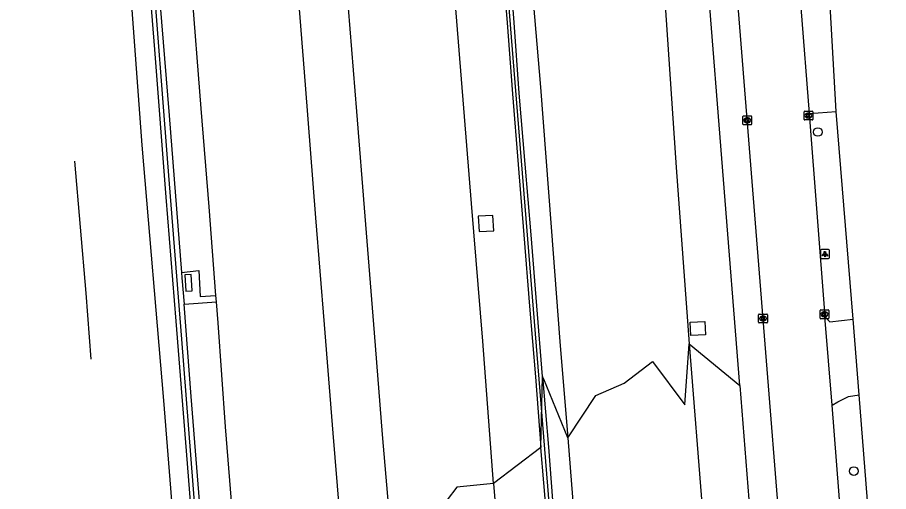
# Model space of a CAD drawing. Extents: x 157692 to 159670, y 381454 to 383289.
# Drawn here: x 157792.4 to 157891.1, y 381937.1 to 381990.8 of the extents above; entities that cross this region are included whole.
import ezdxf

# ---------------------------------------------------------------- set-up
doc = ezdxf.new("R2010")
doc.units = 0
for name, color, linetype in [('IMGEO_Berm_groen', 7, 'Continuous'), ('IMGEO_Boom', 7, 'Continuous'), ('IMGEO_Geluidsscherm', 7, 'Continuous'), ('IMGEO_Kolk', 7, 'Continuous'), ('IMGEO_Lichtpunt', 7, 'Continuous'), ('IMGEO_Muur', 7, 'Continuous'), ('IMGEO_Parkeervlak_open', 7, 'Continuous'), ('IMGEO_Rijbaan_autosnelweg', 7, 'Continuous'), ('IMGEO_Rijbaan_autoweg', 7, 'Continuous'), ('IMGEO_Rijbaan_lokaal_open', 7, 'Continuous'), ('IMGEO_Terreindeel_open', 7, 'Continuous'), ('IMGEO_Voetpad_open', 7, 'Continuous')]:
    doc.layers.add(name, color=color, linetype=linetype)

msp = doc.modelspace()

# ---------------------------------------------------------------- linework, layer by layer
at = {"layer": 'IMGEO_Berm_groen'}
for points in [[(157811.177, 381919.927), (157809.003, 381947.382), (157806.554, 381976.314), (157804.251, 382007.559), (157801.66, 382039.066), (157799.337, 382067.991), (157797.353, 382095.194), (157794.801, 382126.903), (157792.408, 382157.181)], [(157798.856, 381974.49), (157800.158, 381959.539), (157800.711, 381952.066)], [(157846.377, 381966.624), (157846.285, 381968.367), (157844.623, 381968.278), (157844.715, 381966.535), (157846.377, 381966.624)], [(157810.998, 381961.908), (157812.945, 381962.131), (157813.129, 381959.174), (157814.899, 381959.288)], [(157811.283, 381958.297), (157814.957, 381958.553)], [(157870.286, 381956.342), (157870.366, 381954.843), (157868.704, 381954.754), (157868.624, 381956.254), (157870.286, 381956.342)], [(157868.509, 381953.819), (157874.243, 381949.088)], [(157854.775, 381943.17), (157852.047, 381949.791), (157851.915, 381950.112)], [(157851.708, 381942.077), (157846.341, 381937.972)]]:
    msp.add_lwpolyline(points, dxfattribs=at)
at = {"layer": 'IMGEO_Boom'}
for centre in [(157883.085, 381977.811), (157887.17, 381939.4)]:
    msp.add_circle(centre, 0.489, dxfattribs=at)
at = {"layer": 'IMGEO_Geluidsscherm'}
for points in [[(157814.143, 381915.331), (157812.598, 381934.435), (157811.051, 381954.351), (157809.461, 381974.307), (157807.669, 381997.3), (157806.333, 382014.789), (157804.4, 382038.141), (157802.589, 382060.726), (157800.649, 382085.744), (157798.68, 382109.012), (157797.198, 382130.762), (157795.119, 382156.097), (157793.445, 382176.861), (157792.763, 382185.327)], [(157837.686, 382123.856), (157837.749, 382122.672), (157838.097, 382118.434), (157839.395, 382102.497), (157841.252, 382078.361), (157843.267, 382054.317), (157844.651, 382035.232), (157846.388, 382013.342), (157848.361, 381988.558), (157850.308, 381964.264), (157852.78, 381933.939), (157854.03, 381918.198)]]:
    msp.add_lwpolyline(points, dxfattribs=at)
at = {"layer": 'IMGEO_Kolk'}
for p, q in [((157881.531, 381979.247), (157881.531, 381980.099)), ((157881.606, 381980.173), (157882.458, 381980.173)), ((157882.019, 381979.953), (157882.044, 381979.953)), ((157882.532, 381980.099), (157882.532, 381979.247)), ((157874.593, 381978.71), (157874.593, 381979.562)), ((157874.668, 381979.636), (157875.52, 381979.636)), ((157875.081, 381979.416), (157875.106, 381979.416)), ((157875.594, 381979.562), (157875.594, 381978.71)), ((157882.458, 381979.173), (157881.606, 381979.173)), ((157882.042, 381979.393), (157882.017, 381979.393)), ((157875.52, 381978.636), (157874.668, 381978.636)), ((157875.104, 381978.856), (157875.079, 381978.856)), ((157883.344, 381956.733), (157883.344, 381957.585)), ((157883.419, 381957.659), (157884.271, 381957.659)), ((157883.832, 381957.439), (157883.857, 381957.439)), ((157884.345, 381957.585), (157884.345, 381956.733)), ((157876.388, 381956.255), (157876.388, 381957.107)), ((157876.463, 381957.181), (157877.315, 381957.181)), ((157876.899, 381956.401), (157876.874, 381956.401)), ((157876.876, 381956.961), (157876.901, 381956.961)), ((157877.389, 381957.107), (157877.389, 381956.255)), ((157884.271, 381956.659), (157883.419, 381956.659)), ((157883.855, 381956.879), (157883.83, 381956.879)), ((157877.315, 381956.181), (157876.463, 381956.181))]:
    msp.add_line(p, q, dxfattribs=at)
for points in [[(157881.531, 381979.247), (157881.531, 381980.099)], [(157881.606, 381980.173), (157882.458, 381980.173)], [(157882.532, 381980.099), (157882.532, 381979.247)], [(157874.593, 381978.71), (157874.593, 381979.562)], [(157874.668, 381979.636), (157875.52, 381979.636)], [(157874.914, 381979.336), (157875.037, 381979.336), (157875.037, 381979.185), (157875.167, 381979.336), (157875.331, 381979.336), (157875.185, 381979.185), (157875.338, 381978.936), (157875.186, 381978.936), (157875.101, 381979.1), (157875.037, 381979.033), (157875.037, 381978.936), (157874.914, 381978.936), (157874.914, 381979.336)], [(157875.594, 381979.562), (157875.594, 381978.71)], [(157882.458, 381979.173), (157881.606, 381979.173)], [(157881.852, 381979.873), (157881.975, 381979.873), (157881.975, 381979.722), (157882.105, 381979.873), (157882.269, 381979.873), (157882.123, 381979.722), (157882.276, 381979.473), (157882.124, 381979.473), (157882.039, 381979.637), (157881.975, 381979.57), (157881.975, 381979.473), (157881.852, 381979.473), (157881.852, 381979.873)], [(157875.52, 381978.636), (157874.668, 381978.636)], [(157883.344, 381956.733), (157883.344, 381957.585)], [(157883.419, 381957.659), (157884.271, 381957.659)], [(157883.665, 381957.359), (157883.788, 381957.359), (157883.788, 381957.208), (157883.918, 381957.359), (157884.082, 381957.359), (157883.936, 381957.208), (157884.089, 381956.959), (157883.937, 381956.959), (157883.852, 381957.123), (157883.788, 381957.056), (157883.788, 381956.959), (157883.665, 381956.959), (157883.665, 381957.359)], [(157884.345, 381957.585), (157884.345, 381956.733)], [(157876.388, 381956.255), (157876.388, 381957.107)], [(157876.463, 381957.181), (157877.315, 381957.181)], [(157876.709, 381956.881), (157876.832, 381956.881), (157876.832, 381956.73), (157876.962, 381956.881), (157877.126, 381956.881), (157876.98, 381956.73), (157877.133, 381956.481), (157876.981, 381956.481), (157876.896, 381956.645), (157876.832, 381956.578), (157876.832, 381956.481), (157876.709, 381956.481), (157876.709, 381956.881)], [(157877.389, 381957.107), (157877.389, 381956.255)], [(157884.271, 381956.659), (157883.419, 381956.659)], [(157877.315, 381956.181), (157876.463, 381956.181)]]:
    msp.add_lwpolyline(points, dxfattribs=at)
for centre, start, end in [((157881.608, 381980.097), 91.55205, 178.44795), ((157881.608, 381980.097), 91.55205, 178.44795), ((157882.456, 381980.097), 1.55205, 88.44795), ((157882.456, 381980.097), 1.55205, 88.44795), ((157874.67, 381979.56), 91.55205, 178.44795), ((157874.67, 381979.56), 91.55205, 178.44795), ((157875.518, 381979.56), 1.55205, 88.44795), ((157875.518, 381979.56), 1.55205, 88.44795), ((157881.608, 381979.249), 181.55205, 268.44795), ((157881.608, 381979.249), 181.55205, 268.44795), ((157882.456, 381979.249), 271.55205, 358.44795), ((157882.456, 381979.249), 271.55205, 358.44795), ((157874.67, 381978.712), 181.55205, 268.44795), ((157874.67, 381978.712), 181.55205, 268.44795), ((157875.518, 381978.712), 271.55205, 358.44795), ((157875.518, 381978.712), 271.55205, 358.44795), ((157883.421, 381957.583), 91.55205, 178.44795), ((157883.421, 381957.583), 91.55205, 178.44795), ((157884.269, 381957.583), 1.55205, 88.44795), ((157884.269, 381957.583), 1.55205, 88.44795), ((157876.465, 381957.105), 91.55205, 178.44795), ((157876.465, 381957.105), 91.55205, 178.44795), ((157876.465, 381956.257), 181.55205, 268.44795), ((157876.465, 381956.257), 181.55205, 268.44795), ((157877.313, 381957.105), 1.55205, 88.44795), ((157877.313, 381957.105), 1.55205, 88.44795), ((157877.313, 381956.257), 271.55205, 358.44795), ((157877.313, 381956.257), 271.55205, 358.44795), ((157883.421, 381956.735), 181.55205, 268.44795), ((157883.421, 381956.735), 181.55205, 268.44795), ((157884.269, 381956.735), 271.55205, 358.44795), ((157884.269, 381956.735), 271.55205, 358.44795)]:
    msp.add_arc(centre, 0.0765, start, end, dxfattribs=at)
for centre, major_axis, ratio, start_param, end_param in [((157882.018, 381979.673), (-0.387, 0.002), 0.722429, 4.712389, 7.853982), ((157882.043, 381979.673), (-0.39, 0.002), 0.717154, 1.570796, 4.712389), ((157875.08, 381979.136), (-0.387, 0.002), 0.722429, 4.712389, 7.853982), ((157875.105, 381979.136), (-0.39, 0.002), 0.717154, 1.570796, 4.712389), ((157883.831, 381957.159), (-0.387, 0.002), 0.722429, 4.712389, 7.853982), ((157883.856, 381957.159), (-0.39, 0.002), 0.717154, 1.570796, 4.712389), ((157876.875, 381956.681), (-0.387, 0.002), 0.722429, 4.712389, 7.853982), ((157876.9, 381956.681), (-0.39, 0.002), 0.717154, 1.570796, 4.712389)]:
    msp.add_ellipse(centre, major_axis=major_axis, ratio=ratio, start_param=start_param, end_param=end_param, dxfattribs=at)
at = {"layer": 'IMGEO_Lichtpunt'}
for p, q in [((157883.399, 381964.389), (157883.399, 381963.582)), ((157883.399, 381964.389), (157883.399, 381963.582)), ((157884.301, 381964.484), (157883.493, 381964.484)), ((157884.301, 381964.484), (157883.493, 381964.484)), ((157884.395, 381963.582), (157884.395, 381964.389)), ((157884.395, 381963.582), (157884.395, 381964.389)), ((157883.493, 381963.488), (157884.301, 381963.488)), ((157883.493, 381963.488), (157884.301, 381963.488))]:
    msp.add_line(p, q, dxfattribs=at)
for points in [[(157883.773, 381964.053), (157883.812, 381964.025), (157883.624, 381963.763), (157883.586, 381963.79), (157883.773, 381964.053)], [(157883.875, 381964.005), (157883.922, 381964.005), (157883.922, 381963.683), (157883.875, 381963.683), (157883.875, 381964.005)], [(157883.985, 381964.025), (157884.023, 381964.052), (157884.21, 381963.79), (157884.171, 381963.762), (157883.985, 381964.025)]]:
    msp.add_lwpolyline(points, dxfattribs=at)
msp.add_circle((157883.898, 381964.187), 0.0994, dxfattribs=at)
for centre, start, end in [((157883.493, 381964.389), 90, 180), ((157883.493, 381964.389), 90, 180), ((157884.301, 381964.389), 0, 90), ((157884.301, 381964.389), 0, 90), ((157883.493, 381963.582), 180, 270), ((157883.493, 381963.582), 180, 270), ((157884.301, 381963.582), 270, 0), ((157884.301, 381963.582), 270, 360)]:
    msp.add_arc(centre, 0.0946, start, end, dxfattribs=at)
at = {"layer": 'IMGEO_Muur'}
for points in [[(157794.505, 382157.339), (157795.668, 382142.312), (157796.776, 382128.367), (157797.818, 382114.886), (157798.875, 382101.508), (157800.159, 382085.764), (157801.562, 382067.405), (157802.825, 382051.68), (157803.929, 382037.43), (157805.189, 382021.766), (157806.553, 382004.522), (157807.944, 381987.158), (157809.24, 381970.419), (157810.374, 381956.374), (157811.52, 381941.7), (157812.462, 381929.718), (157813.414, 381917.553)], [(157851.915, 381950.112), (157851.264, 381958.121), (157850.612, 381966.151), (157849.94, 381974.159), (157849.266, 381982.208), (157848.677, 381990.22), (157848.067, 381998.211), (157847.415, 382006.241), (157846.786, 382014.231), (157846.154, 382022.262), (157845.524, 382030.252), (157844.912, 382038.304), (157844.283, 382046.273), (157843.65, 382054.325), (157843.02, 382062.335), (157842.388, 382070.366), (157841.756, 382078.396), (157841.125, 382086.407), (157840.477, 382094.375), (157839.844, 382102.426), (157839.193, 382110.436), (157838.54, 382118.465), (157838.208, 382122.787), (157838.07, 382124.233)], [(157842.853, 382054.303), (157843.468, 382046.21), (157844.096, 382038.24), (157844.709, 382030.188), (157845.36, 382022.178), (157845.97, 382014.167), (157846.599, 382006.198), (157847.253, 381998.127), (157847.881, 381990.178), (157848.513, 381982.127), (157849.143, 381974.137), (157849.773, 381966.147), (157850.427, 381958.076), (157851.118, 381950.09), (157851.708, 381942.077)], [(157804.227, 382047.411), (157804.364, 382045.685), (157805.724, 382028.522), (157807.108, 382011.279), (157808.407, 381994.499), (157809.601, 381979.685), (157810.998, 381961.908)], [(157810.998, 381961.908), (157811.047, 381961.288), (157811.283, 381958.297)], [(157814.512, 381917.568), (157813.391, 381931.739), (157812.108, 381947.828), (157811.283, 381958.297)], [(157851.708, 381942.077), (157851.915, 381950.112)], [(157851.915, 381950.112), (157852.566, 381942.102), (157853.196, 381934.112)], [(157852.401, 381934.05), (157851.708, 381942.077)]]:
    msp.add_lwpolyline(points, dxfattribs=at)
at = {"layer": 'IMGEO_Parkeervlak_open'}
for points in [[(157874.243, 381949.088), (157868.692, 382019.162)], [(157874.243, 381949.088), (157875.834, 381929.01)]]:
    msp.add_lwpolyline(points, dxfattribs=at)
at = {"layer": 'IMGEO_Rijbaan_autosnelweg'}
for points in [[(157808.796, 382188.43), (157809.668, 382177.034), (157810.554, 382165.763), (157811.462, 382154.84), (157812.253, 382144.587), (157813.196, 382133.011), (157814.182, 382119.862), (157815.087, 382109.001), (157815.991, 382097.382), (157817.132, 382082.87), (157818.186, 382069.969), (157819.286, 382055.823), (157820.051, 382045.671), (157821.218, 382031.426), (157822.408, 382016.363), (157823.438, 382003.155), (157824.117, 381994.635), (157825.014, 381983.139), (157826.184, 381968.076), (157827.174, 381956.011), (157828.157, 381943.681), (157829.348, 381928.987)], [(157834.662, 381932.985), (157833.773, 381943.541), (157832.854, 381955.056), (157831.804, 381968.263), (157830.866, 381980.126), (157829.748, 381994.21), (157828.802, 382006.624), (157827.607, 382021.38), (157826.555, 382034.239), (157825.44, 382048.671), (157824.482, 382061.678), (157823.377, 382075.149), (157822.239, 382089.232), (157821.235, 382101.95), (157820.188, 382114.708), (157819.251, 382127.327), (157818.259, 382140.579), (157817.13, 382155.276), (157816.024, 382168.767), (157814.738, 382184.479), (157814.389, 382188.718)], [(157846.341, 381937.972), (157845.133, 381954.101), (157843.869, 381969.698), (157842.19, 381990.362), (157840.469, 382011.925), (157838.88, 382032.355), (157837.429, 382050.481)], [(157814.899, 381959.288), (157814.115, 381969.332), (157813.216, 381980.46), (157812.121, 381994.504), (157810.91, 382009.586), (157809.979, 382022.472), (157809.184, 382031.64), (157807.982, 382047.316), (157807.943, 382047.799)], [(157814.957, 381958.553), (157814.899, 381959.288)], [(157817.995, 381918.696), (157817.058, 381931.316), (157815.993, 381944.42), (157815.142, 381956.185), (157814.957, 381958.553)], [(157846.341, 381937.972), (157842.193, 381937.554), (157838.916, 381933.262), (157835.173, 381934.971), (157834.662, 381932.985)], [(157846.341, 381937.972), (157847.923, 381918.866), (157849.448, 381899.281), (157850.435, 381885.685), (157850.997, 381877.976), (157851.061, 381877.119), (157851.707, 381869.33), (157852.642, 381857.268), (157853.592, 381845.746), (157854.41, 381834.69), (157855.323, 381823.446), (157856.177, 381813.75), (157856.906, 381803.574), (157857.725, 381793.316), (157858.397, 381784.214), (157859.119, 381774.964), (157859.928, 381765.309), (157860.695, 381754.402), (157861.352, 381746.808), (157861.478, 381745.198)]]:
    msp.add_lwpolyline(points, dxfattribs=at)
at = {"layer": 'IMGEO_Rijbaan_autoweg'}
for points in [[(157831.816, 382245.356), (157832.772, 382231.269), (157833.748, 382218.821), (157834.376, 382213.155), (157835.217, 382200.466), (157836.063, 382189.959), (157836.409, 382184.983), (157837.195, 382172.519), (157838.039, 382160.119), (157839.029, 382146.111), (157839.916, 382132.137), (157841.099, 382118.344), (157842.154, 382103.519), (157843.223, 382089.187), (157844.401, 382075.127), (157845.628, 382058.982), (157846.764, 382044.551), (157848.218, 382027.21), (157849.294, 382013.144), (157850.454, 381997.098), (157851.661, 381982.875), (157852.893, 381967.017), (157853.868, 381954.072), (157854.775, 381943.17)], [(157863.948, 382140.634), (157863.712, 382136.719), (157863.198, 382126.221), (157862.886, 382118.229), (157862.796, 382114.688), (157862.791, 382104.04), (157862.748, 382099.529), (157862.74, 382092.835), (157862.768, 382082.253), (157862.839, 382072.603), (157862.865, 382062.831), (157863.011, 382054.891), (157863.082, 382054.797), (157863.405, 382041.04), (157864.073, 382031.981), (157864.55, 382022.12), (157864.579, 382021.741), (157864.974, 382010.131), (157865.685, 381993.873), (157867.046, 381973.804), (157868.509, 381953.819)], [(157854.775, 381943.17), (157857.955, 381947.953), (157861.134, 381949.369), (157864.363, 381951.793), (157868.017, 381946.903), (157868.509, 381953.819)], [(157868.509, 381953.819), (157870.056, 381934.314), (157871.233, 381917.706), (157872.283, 381900.404), (157872.522, 381893.537), (157872.711, 381885.895), (157872.921, 381881.313), (157873.308, 381869.813)], [(157854.775, 381943.17), (157855.675, 381931.633)]]:
    msp.add_lwpolyline(points, dxfattribs=at)
at = {"layer": 'IMGEO_Rijbaan_lokaal_open'}
for points in [[(157879.41, 381924.908), (157877.712, 381946.227), (157871.576, 382023.267)], [(157881.168, 381991.916), (157882.102, 381979.909)], [(157882.102, 381979.909), (157883.895, 381956.925)], [(157884.717, 381946.847), (157883.895, 381956.925)], [(157887.917, 381907.401), (157886.544, 381923.578), (157884.717, 381946.847)]]:
    msp.add_lwpolyline(points, dxfattribs=at)
at = {"layer": 'IMGEO_Terreindeel_open'}
msp.add_lwpolyline([(157812.093, 381961.663), (157811.381, 381961.625), (157811.48, 381959.77), (157812.192, 381959.808), (157812.093, 381961.663)], dxfattribs=at)
at = {"layer": 'IMGEO_Voetpad_open'}
for points in [[(157885.166, 381980.124), (157884.473, 381992.148)], [(157882.102, 381979.909), (157885.166, 381980.124)], [(157887.103, 381956.606), (157885.166, 381980.124)], [(157883.895, 381956.925), (157884.456, 381956.304), (157887.103, 381956.606)], [(157887.788, 381948.028), (157887.103, 381956.606)], [(157884.717, 381946.847), (157885.346, 381947.246), (157886.574, 381947.84), (157887.788, 381948.028)], [(157891.107, 381906.858), (157889.762, 381922.627), (157889.505, 381925.934), (157887.788, 381948.028)]]:
    msp.add_lwpolyline(points, dxfattribs=at)

doc.saveas('drawing.dxf')
